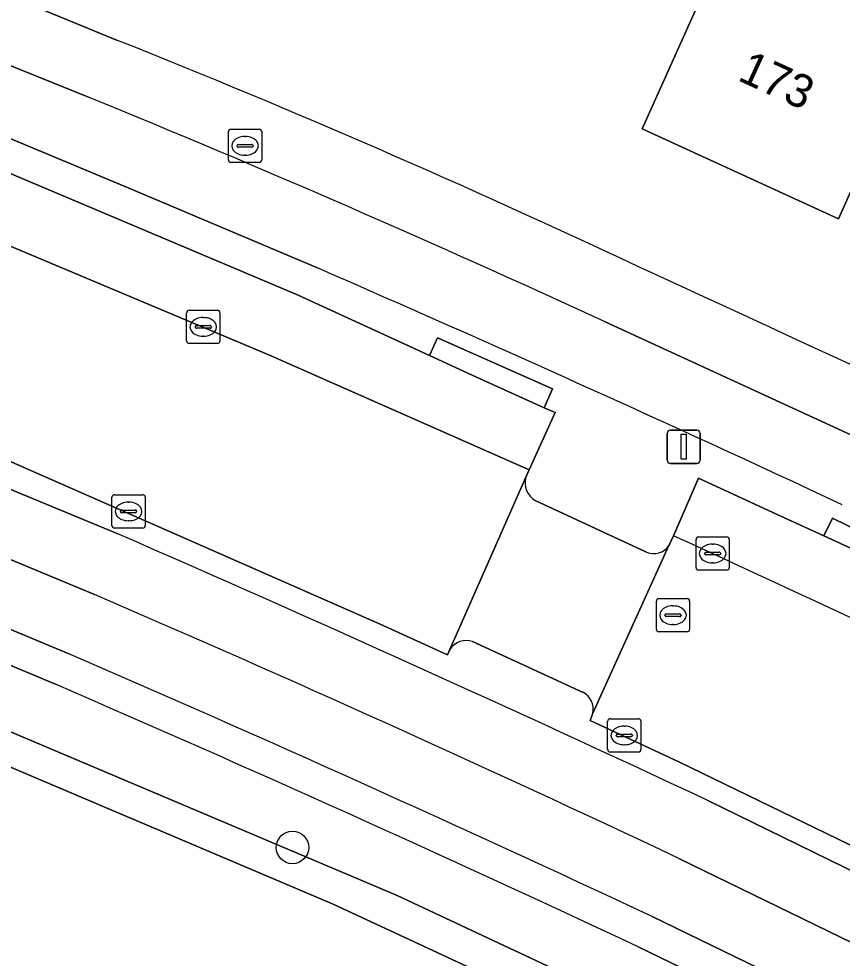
# Model space of a CAD drawing. Extents: x 162879 to 165540, y 384011 to 385181.
# Drawn here: x 163916.04 to 163940.8, y 384517.5 to 384545.74 of the extents above; entities that cross this region are included whole.
import ezdxf

# ---------------------------------------------------------------- set-up
doc = ezdxf.new("R2010")
doc.units = 0
for name, color, linetype in [('IMGEO_Boom', 7, 'Continuous'), ('IMGEO_Bouwland', 7, 'Continuous'), ('IMGEO_Brandkraan', 7, 'Continuous'), ('IMGEO_Erf', 7, 'Continuous'), ('IMGEO_Fietspad_gesloten', 7, 'Continuous'), ('IMGEO_Fietspad_open', 7, 'Continuous'), ('IMGEO_Groenvoorziening', 7, 'Continuous'), ('IMGEO_Haag', 7, 'Continuous'), ('IMGEO_Kolk', 7, 'Continuous'), ('IMGEO_Lichtmast', 7, 'Continuous'), ('IMGEO_Pand', 7, 'Continuous'), ('IMGEO_Pand_nummerreeks', 7, 'Continuous'), ('IMGEO_Parkeervlak_open', 7, 'Continuous'), ('IMGEO_Rijbaan_lokaal_gesloten', 7, 'Continuous'), ('IMGEO_Rijbaan_lokaal_open', 7, 'Continuous'), ('IMGEO_Rioolput', 7, 'Continuous'), ('IMGEO_Verkeerseiland_open', 7, 'Continuous'), ('IMGEO_Voetpad_open', 7, 'Continuous')]:
    doc.layers.add(name, color=color, linetype=linetype)

msp = doc.modelspace()

# ---------------------------------------------------------------- linework, layer by layer
at = {"layer": 'IMGEO_Boom'}
msp.add_circle((163924.272, 384520.832), 0.489, dxfattribs=at)
at = {"layer": 'IMGEO_Bouwland'}
msp.add_lwpolyline([(163941.075, 384511.882), (163925.495, 384519.128), (163900.143, 384529.893), (163879.537, 384538.219), (163877.948, 384538.861), (163873.705, 384541.127), (163862.535, 384533.568), (163859.313, 384532.539)], dxfattribs=at)
at = {"layer": 'IMGEO_Brandkraan'}
for p, q in [((163922.345, 384541.499), (163922.345, 384542.351)), ((163922.42, 384542.425), (163923.272, 384542.425)), ((163923.346, 384542.351), (163923.346, 384541.499)), ((163922.833, 384542.205), (163922.858, 384542.205)), ((163922.604, 384541.919), (163922.604, 384541.931)), ((163923.042, 384541.882), (163922.644, 384541.882)), ((163922.647, 384541.968), (163923.045, 384541.968)), ((163923.088, 384541.931), (163923.088, 384541.919)), ((163922.856, 384541.645), (163922.831, 384541.645)), ((163923.272, 384541.425), (163922.42, 384541.425))]:
    msp.add_line(p, q, dxfattribs=at)
for points in [[(163922.345, 384541.499), (163922.345, 384542.351)], [(163922.42, 384542.425), (163923.272, 384542.425)], [(163923.346, 384542.351), (163923.346, 384541.499)], [(163923.272, 384541.425), (163922.42, 384541.425)]]:
    msp.add_lwpolyline(points, dxfattribs=at)
for centre, radius, start, end in [((163922.422, 384542.349), 0.0765, 91.552, 178.448), ((163922.422, 384542.349), 0.0765, 91.552, 178.448), ((163923.27, 384542.349), 0.0765, 1.552, 88.448), ((163923.27, 384542.349), 0.0765, 1.552, 88.448), ((163922.644, 384541.928), 0.0403, 85.8775, 175.7526), ((163922.641, 384541.918), 0.0366, 178.938, 274.7102), ((163923.045, 384541.925), 0.043, 264.8664, 352.4533), ((163923.049, 384541.93), 0.0386, 1.7309, 96.639), ((163922.422, 384541.501), 0.0765, 181.552, 268.448), ((163922.422, 384541.501), 0.0765, 181.552, 268.448), ((163923.27, 384541.501), 0.0765, 271.552, 358.448), ((163923.27, 384541.501), 0.0765, 271.552, 358.448)]:
    msp.add_arc(centre, radius, start, end, dxfattribs=at)
for centre, major_axis, ratio, start_param, end_param in [((163922.832, 384541.925), (-0.387, 0.002), 0.722429, 4.712389, 7.853982), ((163922.857, 384541.925), (-0.39, 0.002), 0.717154, 1.570796, 4.712389)]:
    msp.add_ellipse(centre, major_axis=major_axis, ratio=ratio, start_param=start_param, end_param=end_param, dxfattribs=at)
at = {"layer": 'IMGEO_Erf'}
msp.add_lwpolyline([(163886.689, 384558.39), (163919.013, 384545.096)], dxfattribs=at)
msp.add_lwpolyline([(163947.579, 384552.771), (163945.788, 384547.037), (163944.256, 384543.615), (163943.806, 384542.611), (163942.284, 384543.293), (163940.69, 384539.733), (163934.789, 384542.437), (163936.834, 384547), (163938.244, 384550.147), (163939.433, 384552.802), (163942.62, 384551.374), (163943.349, 384553.963)], close=True, dxfattribs=at)
for centre, radius, start, end in [((163814.269, 384282.606), 282.617, 64.79311, 68.24599), ((163306.406, 383169.013), 1506.534, 63.564414, 65.354615)]:
    msp.add_arc(centre, radius, start, end, dxfattribs=at)
at = {"layer": 'IMGEO_Fietspad_gesloten'}
for points in [[(163918.137, 384543.392), (163899.467, 384550.931), (163894.395, 384553.018), (163890.186, 384554.754), (163890.206, 384554.825), (163888.377, 384555.557), (163884.649, 384557.019), (163883.098, 384557.484), (163884.088, 384555.046), (163885.198, 384554.691), (163893.393, 384551.328), (163904.123, 384546.902), (163913.517, 384543.092), (163919.333, 384540.661), (163925.042, 384538.245)], [(163981.563, 384513.384), (163976.269, 384516.033), (163941.427, 384533.064), (163933.674, 384536.63)]]:
    msp.add_lwpolyline(points, dxfattribs=at)
for centre, radius, start, end in [((163773.265, 384189.29), 382.591, 65.2115, 67.7493), ((163670.86, 383953.962), 637.178, 64.934801, 66.489422)]:
    msp.add_arc(centre, radius, start, end, dxfattribs=at)
at = {"layer": 'IMGEO_Fietspad_open'}
for points in [[(163919.023, 384530.259), (163915.456, 384531.731), (163890.022, 384542.244), (163879.144, 384546.819), (163877.962, 384547.293)], [(163877.453, 384545.407), (163879.281, 384544.656), (163883.039, 384543.035), (163889.421, 384540.383), (163914.668, 384529.95), (163918.318, 384528.437)], [(164046.321, 384458.236), (164042.366, 384461.222), (164038.409, 384464.101), (164035.588, 384466.084), (164032.884, 384467.984), (164023.539, 384474.332), (164017.469, 384478.249), (164009.245, 384483.486), (164002.517, 384487.804), (163992.332, 384494.269), (163989.491, 384495.908), (163987.373, 384497.08), (163985.254, 384498.25), (163981.926, 384500), (163973.063, 384504.482), (163968.811, 384506.572), (163936.739, 384522.254)], [(163935.888, 384520.503), (163967.943, 384504.905), (163972.229, 384502.846), (163977.834, 384500)]]:
    msp.add_lwpolyline(points, dxfattribs=at)
for centre, radius, start, end in [((163630.176, 383867.401), 723.059, 64.913832, 66.454368), ((163691.149, 384001.945), 573.411, 64.734523, 66.660922)]:
    msp.add_arc(centre, radius, start, end, dxfattribs=at)
at = {"layer": 'IMGEO_Groenvoorziening'}
for points in [[(163917.143, 384525.739), (163878.083, 384542.051), (163878.447, 384542.871), (163876.707, 384543.619), (163875.647, 384543.956)], [(163917.527, 384526.662), (163913.885, 384528.178), (163878.447, 384542.871), (163878.083, 384542.051), (163917.143, 384525.739)], [(163859.313, 384532.539), (163862.535, 384533.568), (163873.705, 384541.127), (163877.948, 384538.861), (163879.537, 384538.219), (163880.543, 384538.417), (163882.757, 384538.013), (163899.569, 384531.172), (163927.421, 384519.391), (163945.704, 384510.822), (163952.487, 384507.342), (163953.108, 384506.444), (163954.209, 384508.375), (163934.661, 384517.849)], [(163934.661, 384517.849), (163954.209, 384508.375), (163969.265, 384501.077), (163969.74, 384501.923), (163966.946, 384503.267), (163956.799, 384508.206), (163954.696, 384509.228), (163935.085, 384518.755)]]:
    msp.add_lwpolyline(points, dxfattribs=at)
msp.add_lwpolyline([(163879.537, 384538.219), (163900.143, 384529.893), (163925.495, 384519.128), (163941.075, 384511.882), (163952.667, 384505.672), (163953.108, 384506.444), (163952.487, 384507.342), (163945.704, 384510.822), (163927.421, 384519.391), (163899.569, 384531.172), (163882.757, 384538.013), (163880.543, 384538.417)], close=True, dxfattribs=at)
for centre, radius, start, end in [((163662.136, 383936.101), 643.418, 64.898838, 66.613654), ((163659.692, 383930.734), 648.315, 64.904479, 66.602501), ((163659.692, 383930.734), 648.315, 64.904479, 66.602501)]:
    msp.add_arc(centre, radius, start, end, dxfattribs=at)
at = {"layer": 'IMGEO_Haag'}
for points in [[(163917.527, 384526.662), (163913.885, 384528.178), (163878.447, 384542.871), (163878.083, 384542.051), (163917.143, 384525.739)], [(163934.661, 384517.849), (163954.209, 384508.375), (163969.265, 384501.077), (163969.74, 384501.923), (163966.946, 384503.267), (163956.799, 384508.206), (163954.696, 384509.228), (163935.085, 384518.755)]]:
    msp.add_lwpolyline(points, dxfattribs=at)
for centre, radius, start, end in [((163662.136, 383936.101), 643.418, 64.898838, 66.613654), ((163659.692, 383930.734), 648.315, 64.904479, 66.602501)]:
    msp.add_arc(centre, radius, start, end, dxfattribs=at)
at = {"layer": 'IMGEO_Kolk'}
for p, q in [((163921.09, 384536.056), (163921.09, 384536.908)), ((163921.165, 384536.982), (163922.017, 384536.982)), ((163921.578, 384536.762), (163921.603, 384536.762)), ((163922.091, 384536.908), (163922.091, 384536.056)), ((163921.349, 384536.476), (163921.349, 384536.488)), ((163921.787, 384536.439), (163921.389, 384536.439)), ((163921.392, 384536.525), (163921.79, 384536.525)), ((163921.833, 384536.488), (163921.833, 384536.476)), ((163921.601, 384536.202), (163921.576, 384536.202)), ((163922.017, 384535.982), (163921.165, 384535.982)), ((163918.843, 384530.508), (163918.843, 384531.36)), ((163918.918, 384531.434), (163919.77, 384531.434)), ((163919.844, 384531.36), (163919.844, 384530.508)), ((163919.331, 384531.214), (163919.356, 384531.214)), ((163919.102, 384530.928), (163919.102, 384530.94)), ((163919.54, 384530.891), (163919.142, 384530.891)), ((163919.145, 384530.977), (163919.543, 384530.977)), ((163919.586, 384530.94), (163919.586, 384530.928)), ((163919.354, 384530.654), (163919.329, 384530.654)), ((163919.77, 384530.434), (163918.918, 384530.434)), ((163936.404, 384529.242), (163936.404, 384530.094)), ((163936.479, 384530.168), (163937.331, 384530.168)), ((163936.892, 384529.948), (163936.917, 384529.948)), ((163937.405, 384530.094), (163937.405, 384529.242)), ((163936.663, 384529.662), (163936.663, 384529.674)), ((163936.706, 384529.711), (163937.104, 384529.711)), ((163937.147, 384529.674), (163937.147, 384529.662)), ((163937.101, 384529.625), (163936.703, 384529.625)), ((163936.915, 384529.388), (163936.89, 384529.388)), ((163937.331, 384529.168), (163936.479, 384529.168)), ((163933.748, 384523.774), (163933.748, 384524.626)), ((163933.823, 384524.7), (163934.675, 384524.7)), ((163934.749, 384524.626), (163934.749, 384523.774)), ((163934.236, 384524.48), (163934.261, 384524.48)), ((163934.007, 384524.194), (163934.007, 384524.206)), ((163934.445, 384524.157), (163934.047, 384524.157)), ((163934.05, 384524.243), (163934.448, 384524.243)), ((163934.491, 384524.206), (163934.491, 384524.194)), ((163934.259, 384523.92), (163934.234, 384523.92)), ((163934.675, 384523.7), (163933.823, 384523.7))]:
    msp.add_line(p, q, dxfattribs=at)
for points in [[(163921.09, 384536.056), (163921.09, 384536.908)], [(163921.165, 384536.982), (163922.017, 384536.982)], [(163922.091, 384536.908), (163922.091, 384536.056)], [(163922.017, 384535.982), (163921.165, 384535.982)], [(163918.843, 384530.508), (163918.843, 384531.36)], [(163918.918, 384531.434), (163919.77, 384531.434)], [(163919.844, 384531.36), (163919.844, 384530.508)], [(163919.77, 384530.434), (163918.918, 384530.434)], [(163936.404, 384529.242), (163936.404, 384530.094)], [(163936.479, 384530.168), (163937.331, 384530.168)], [(163937.405, 384530.094), (163937.405, 384529.242)], [(163937.331, 384529.168), (163936.479, 384529.168)], [(163933.748, 384523.774), (163933.748, 384524.626)], [(163933.823, 384524.7), (163934.675, 384524.7)], [(163934.749, 384524.626), (163934.749, 384523.774)], [(163934.675, 384523.7), (163933.823, 384523.7)]]:
    msp.add_lwpolyline(points, dxfattribs=at)
for centre, radius, start, end in [((163921.167, 384536.906), 0.0765, 91.552, 178.448), ((163921.167, 384536.906), 0.0765, 91.552, 178.448), ((163922.015, 384536.906), 0.0765, 1.552, 88.448), ((163922.015, 384536.906), 0.0765, 1.552, 88.448), ((163921.389, 384536.485), 0.0403, 85.8775, 175.7526), ((163921.386, 384536.475), 0.0366, 178.938, 274.7102), ((163921.79, 384536.482), 0.043, 264.8664, 352.4533), ((163921.794, 384536.487), 0.0386, 1.7309, 96.639), ((163921.167, 384536.058), 0.0765, 181.552, 268.448), ((163921.167, 384536.058), 0.0765, 181.552, 268.448), ((163922.015, 384536.058), 0.0765, 271.552, 358.448), ((163922.015, 384536.058), 0.0765, 271.552, 358.448), ((163918.92, 384531.358), 0.0765, 91.552, 178.448), ((163918.92, 384531.358), 0.0765, 91.552, 178.448), ((163919.768, 384531.358), 0.0765, 1.552, 88.448), ((163919.768, 384531.358), 0.0765, 1.552, 88.448), ((163919.142, 384530.937), 0.0403, 85.8775, 175.7526), ((163919.139, 384530.927), 0.0366, 178.938, 274.7102), ((163919.543, 384530.934), 0.043, 264.8664, 352.4533), ((163919.547, 384530.939), 0.0386, 1.7309, 96.639), ((163918.92, 384530.51), 0.0765, 181.552, 268.448), ((163918.92, 384530.51), 0.0765, 181.552, 268.448), ((163919.768, 384530.51), 0.0765, 271.552, 358.448), ((163919.768, 384530.51), 0.0765, 271.552, 358.448), ((163936.481, 384530.092), 0.0765, 91.552, 178.448), ((163936.481, 384530.092), 0.0765, 91.552, 178.448), ((163937.329, 384530.092), 0.0765, 1.552, 88.448), ((163937.329, 384530.092), 0.0765, 1.552, 88.448), ((163936.703, 384529.671), 0.0403, 85.8775, 175.7526), ((163936.7, 384529.661), 0.0366, 178.938, 274.7102), ((163937.104, 384529.668), 0.043, 264.8664, 352.4533), ((163937.108, 384529.673), 0.0386, 1.7309, 96.639), ((163936.481, 384529.244), 0.0765, 181.552, 268.448), ((163936.481, 384529.244), 0.0765, 181.552, 268.448), ((163937.329, 384529.244), 0.0765, 271.552, 358.448), ((163937.329, 384529.244), 0.0765, 271.552, 358.448), ((163933.825, 384524.624), 0.0765, 91.552, 178.448), ((163933.825, 384524.624), 0.0765, 91.552, 178.448), ((163934.673, 384524.624), 0.0765, 1.552, 88.448), ((163934.673, 384524.624), 0.0765, 1.552, 88.448), ((163934.047, 384524.203), 0.0403, 85.8775, 175.7526), ((163934.044, 384524.193), 0.0366, 178.938, 274.7102), ((163934.448, 384524.2), 0.043, 264.8664, 352.4533), ((163934.452, 384524.205), 0.0386, 1.7309, 96.639), ((163933.825, 384523.776), 0.0765, 181.552, 268.448), ((163933.825, 384523.776), 0.0765, 181.552, 268.448), ((163934.673, 384523.776), 0.0765, 271.552, 358.448), ((163934.673, 384523.776), 0.0765, 271.552, 358.448)]:
    msp.add_arc(centre, radius, start, end, dxfattribs=at)
for centre, major_axis, ratio, start_param, end_param in [((163921.577, 384536.482), (-0.387, 0.002), 0.722429, 4.712389, 7.853982), ((163921.602, 384536.482), (-0.39, 0.002), 0.717154, 1.570796, 4.712389), ((163919.33, 384530.934), (-0.387, 0.002), 0.722429, 4.712389, 7.853982), ((163919.355, 384530.934), (-0.39, 0.002), 0.717154, 1.570796, 4.712389), ((163936.891, 384529.668), (-0.387, 0.002), 0.722429, 4.712389, 7.853982), ((163936.916, 384529.668), (-0.39, 0.002), 0.717154, 1.570796, 4.712389), ((163934.235, 384524.2), (-0.387, 0.002), 0.722429, 4.712389, 7.853982), ((163934.26, 384524.2), (-0.39, 0.002), 0.717154, 1.570796, 4.712389)]:
    msp.add_ellipse(centre, major_axis=major_axis, ratio=ratio, start_param=start_param, end_param=end_param, dxfattribs=at)
at = {"layer": 'IMGEO_Lichtmast'}
for p, q in [((163935.637, 384533.377), (163936.427, 384533.377)), ((163936.427, 384533.377), (163935.637, 384533.377)), ((163935.537, 384532.477), (163935.537, 384533.277)), ((163935.537, 384533.277), (163935.537, 384532.477)), ((163936.527, 384533.277), (163936.527, 384532.477)), ((163936.527, 384532.477), (163936.527, 384533.277)), ((163936.427, 384532.377), (163935.637, 384532.377)), ((163935.637, 384532.377), (163936.427, 384532.377))]:
    msp.add_line(p, q, dxfattribs=at)
msp.add_lwpolyline([(163935.957, 384533.252), (163936.107, 384533.252), (163936.107, 384532.502), (163935.957, 384532.502), (163935.957, 384533.252)], dxfattribs=at)
for centre, start, end in [((163935.637, 384533.277), 90, 180), ((163935.637, 384533.277), 90, 180), ((163936.427, 384533.277), 0, 90), ((163936.427, 384533.277), 360, 90), ((163935.637, 384532.477), 180, 270), ((163935.637, 384532.477), 180, 270), ((163936.427, 384532.477), 270, 0), ((163936.427, 384532.477), 270, 0)]:
    msp.add_arc(centre, 0.1, start, end, dxfattribs=at)
at = {"layer": 'IMGEO_Pand'}
msp.add_lwpolyline([(163936.834, 384547), (163934.789, 384542.437), (163940.69, 384539.733), (163942.284, 384543.293), (163943.806, 384542.611), (163944.256, 384543.615), (163945.788, 384547.037), (163947.579, 384552.771), (163943.349, 384553.963), (163942.62, 384551.374), (163939.433, 384552.802), (163938.244, 384550.147)], close=True, dxfattribs=at)
at = {"layer": 'IMGEO_Parkeervlak_open'}
for points in [[(163909.59, 384541.502), (163916.078, 384538.793), (163923.585, 384535.636), (163931.389, 384532.187), (163932.169, 384533.904), (163931.843, 384534.052), (163929.678, 384535.032), (163928.394, 384535.622), (163924.438, 384537.438), (163912.507, 384542.476)], [(163943.675, 384528.627), (163940.243, 384530.201), (163938.71, 384530.904), (163936.483, 384531.933), (163935.724, 384530.204)]]:
    msp.add_lwpolyline(points, dxfattribs=at)
msp.add_arc((163558.73, 383708.059), 904.459, 62.662546, 65.366197, dxfattribs=at)
at = {"layer": 'IMGEO_Rijbaan_lokaal_gesloten'}
for points in [[(163879.467, 384547.484), (163884.006, 384545.582), (163890.271, 384542.993), (163915.748, 384532.454), (163926.912, 384527.549), (163928.929, 384526.624), (163929.004, 384526.788), (163931.287, 384531.963), (163931.389, 384532.187), (163923.585, 384535.636), (163916.078, 384538.793), (163909.59, 384541.502)], [(163935.724, 384530.204), (163935.62, 384529.967), (163935.604, 384529.938), (163935.586, 384529.909), (163933.298, 384524.874), (163933.272, 384524.79), (163933.217, 384524.645), (163935.903, 384523.398), (163969.26, 384507.213), (163973.418, 384505.188), (163983.595, 384500)]]:
    msp.add_lwpolyline(points, dxfattribs=at)
msp.add_arc((163558.73, 383708.059), 904.459, 62.662546, 65.366197, dxfattribs=at)
at = {"layer": 'IMGEO_Rijbaan_lokaal_open'}
for points in [[(163931.287, 384531.963), (163929.004, 384526.788)], [(163934.916, 384529.705), (163931.573, 384531.264)], [(163933.298, 384524.874), (163935.586, 384529.909)], [(163929.688, 384527.024), (163933.009, 384525.495)]]:
    msp.add_lwpolyline(points, dxfattribs=at)
for centre, radius, start, end in [((163931.868, 384531.793), 0.605, 163.6613, 240.8432), ((163935.123, 384530.226), 0.561, 248.2885, 325.5801), ((163929.504, 384526.449), 0.604, 72.227, 145.8449), ((163932.748, 384524.996), 0.564, 347.53, 62.3825)]:
    msp.add_arc(centre, radius, start, end, dxfattribs=at)
at = {"layer": 'IMGEO_Rioolput'}
for p, q in [((163935.212, 384527.388), (163935.212, 384528.24)), ((163935.287, 384528.314), (163936.139, 384528.314)), ((163936.213, 384528.24), (163936.213, 384527.388)), ((163935.7, 384528.094), (163935.725, 384528.094)), ((163935.471, 384527.808), (163935.471, 384527.82)), ((163935.909, 384527.771), (163935.511, 384527.771)), ((163935.514, 384527.857), (163935.912, 384527.857)), ((163935.955, 384527.82), (163935.955, 384527.808)), ((163935.723, 384527.534), (163935.698, 384527.534)), ((163936.139, 384527.314), (163935.287, 384527.314))]:
    msp.add_line(p, q, dxfattribs=at)
for points in [[(163935.212, 384527.388), (163935.212, 384528.24)], [(163935.287, 384528.314), (163936.139, 384528.314)], [(163936.213, 384528.24), (163936.213, 384527.388)], [(163936.139, 384527.314), (163935.287, 384527.314)]]:
    msp.add_lwpolyline(points, dxfattribs=at)
for centre, radius, start, end in [((163935.289, 384528.238), 0.0765, 91.552, 178.448), ((163935.289, 384528.238), 0.0765, 91.552, 178.448), ((163936.137, 384528.238), 0.0765, 1.552, 88.448), ((163936.137, 384528.238), 0.0765, 1.552, 88.448), ((163935.511, 384527.817), 0.0403, 85.8775, 175.7526), ((163935.508, 384527.807), 0.0366, 178.938, 274.7102), ((163935.912, 384527.814), 0.043, 264.8664, 352.4533), ((163935.916, 384527.819), 0.0386, 1.7309, 96.639), ((163935.289, 384527.39), 0.0765, 181.552, 268.448), ((163935.289, 384527.39), 0.0765, 181.552, 268.448), ((163936.137, 384527.39), 0.0765, 271.552, 358.448), ((163936.137, 384527.39), 0.0765, 271.552, 358.448)]:
    msp.add_arc(centre, radius, start, end, dxfattribs=at)
for centre, major_axis, ratio, start_param, end_param in [((163935.699, 384527.814), (-0.387, 0.002), 0.722429, 4.712389, 7.853982), ((163935.724, 384527.814), (-0.39, 0.002), 0.717154, 1.570796, 4.712389)]:
    msp.add_ellipse(centre, major_axis=major_axis, ratio=ratio, start_param=start_param, end_param=end_param, dxfattribs=at)
at = {"layer": 'IMGEO_Verkeerseiland_open'}
for points in [[(163925.042, 384538.245), (163919.333, 384540.661), (163913.517, 384543.092), (163904.123, 384546.902), (163893.393, 384551.328), (163885.198, 384554.691), (163884.802, 384554.231)], [(163879.144, 384546.819), (163890.022, 384542.244), (163915.456, 384531.731), (163919.023, 384530.259)], [(163929.004, 384526.788), (163928.929, 384526.624), (163926.912, 384527.549), (163915.748, 384532.454), (163890.271, 384542.993)], [(163912.507, 384542.476), (163924.438, 384537.438), (163928.394, 384535.622), (163928.63, 384536.154), (163932.094, 384534.616), (163931.843, 384534.052), (163932.169, 384533.904), (163931.389, 384532.187), (163931.287, 384531.963)], [(163935.586, 384529.909), (163935.604, 384529.938), (163935.62, 384529.967), (163935.724, 384530.204), (163936.483, 384531.933), (163938.71, 384530.904), (163940.243, 384530.201), (163940.503, 384530.735), (163943.894, 384529.076), (163943.675, 384528.627), (163951.921, 384524.594), (163952.154, 384525.064), (163955.568, 384523.366), (163955.346, 384522.919), (163962.805, 384519.271)], [(163931.573, 384531.264), (163934.916, 384529.705)], [(163933.009, 384525.495), (163929.688, 384527.024)], [(163936.739, 384522.254), (163968.811, 384506.572), (163973.063, 384504.482), (163981.926, 384500), (163985.254, 384498.25), (163985.606, 384498.938), (163984.601, 384499.47), (163983.595, 384500), (163973.418, 384505.188), (163969.26, 384507.213), (163935.903, 384523.398), (163933.217, 384524.645), (163933.272, 384524.79), (163933.298, 384524.874)]]:
    msp.add_lwpolyline(points, dxfattribs=at)
for centre, radius, start, end in [((163670.86, 383953.962), 637.178, 64.934801, 66.489422), ((163931.868, 384531.793), 0.605, 163.6613, 240.8432), ((163630.176, 383867.401), 723.059, 64.913832, 66.454368), ((163935.123, 384530.226), 0.561, 248.2885, 325.5801), ((163929.504, 384526.449), 0.604, 72.227, 145.8449), ((163932.748, 384524.996), 0.564, 347.53, 62.3825)]:
    msp.add_arc(centre, radius, start, end, dxfattribs=at)
at = {"layer": 'IMGEO_Voetpad_open'}
for points in [[(163919.013, 384545.096), (163886.689, 384558.39)], [(163884.649, 384557.019), (163885.094, 384558.116), (163888.783, 384556.613), (163888.377, 384555.557), (163890.206, 384554.825), (163890.186, 384554.754), (163894.395, 384553.018), (163899.467, 384550.931), (163918.137, 384543.392)], [(163918.318, 384528.437), (163914.668, 384529.95), (163889.421, 384540.383), (163883.039, 384543.035), (163882.605, 384542.022), (163878.838, 384543.65), (163879.281, 384544.656), (163877.453, 384545.407)], [(163875.647, 384543.956), (163876.707, 384543.619), (163878.447, 384542.871), (163913.885, 384528.178), (163917.527, 384526.662)], [(163933.674, 384536.63), (163941.427, 384533.064), (163976.269, 384516.033), (163981.563, 384513.384)], [(163977.834, 384500), (163972.229, 384502.846), (163967.943, 384504.905), (163935.888, 384520.503)], [(163935.085, 384518.755), (163954.696, 384509.228), (163956.799, 384508.206), (163966.946, 384503.267), (163969.74, 384501.923), (163971.332, 384501.158), (163973.603, 384500)]]:
    msp.add_lwpolyline(points, dxfattribs=at)
for points in [[(163928.63, 384536.154), (163928.394, 384535.622), (163929.678, 384535.032), (163931.843, 384534.052), (163932.094, 384534.616)], [(163940.503, 384530.735), (163940.243, 384530.201), (163943.675, 384528.627), (163943.894, 384529.076)]]:
    msp.add_lwpolyline(points, close=True, dxfattribs=at)
for centre, radius, start, end in [((163814.269, 384282.606), 282.617, 64.79311, 68.24599), ((163773.265, 384189.29), 382.591, 65.2115, 67.7493), ((163306.406, 383169.013), 1506.534, 63.564414, 65.354615), ((163691.149, 384001.945), 573.411, 64.734523, 66.660922), ((163662.136, 383936.101), 643.418, 64.898838, 66.613654)]:
    msp.add_arc(centre, radius, start, end, dxfattribs=at)

# ---------------------------------------------------------------- texts
at = {"layer": 'IMGEO_Pand_nummerreeks'}
msp.add_text('173', height=1, rotation=335.3814, dxfattribs=at).set_placement((163937.619, 384543.912))

doc.saveas('drawing.dxf')
